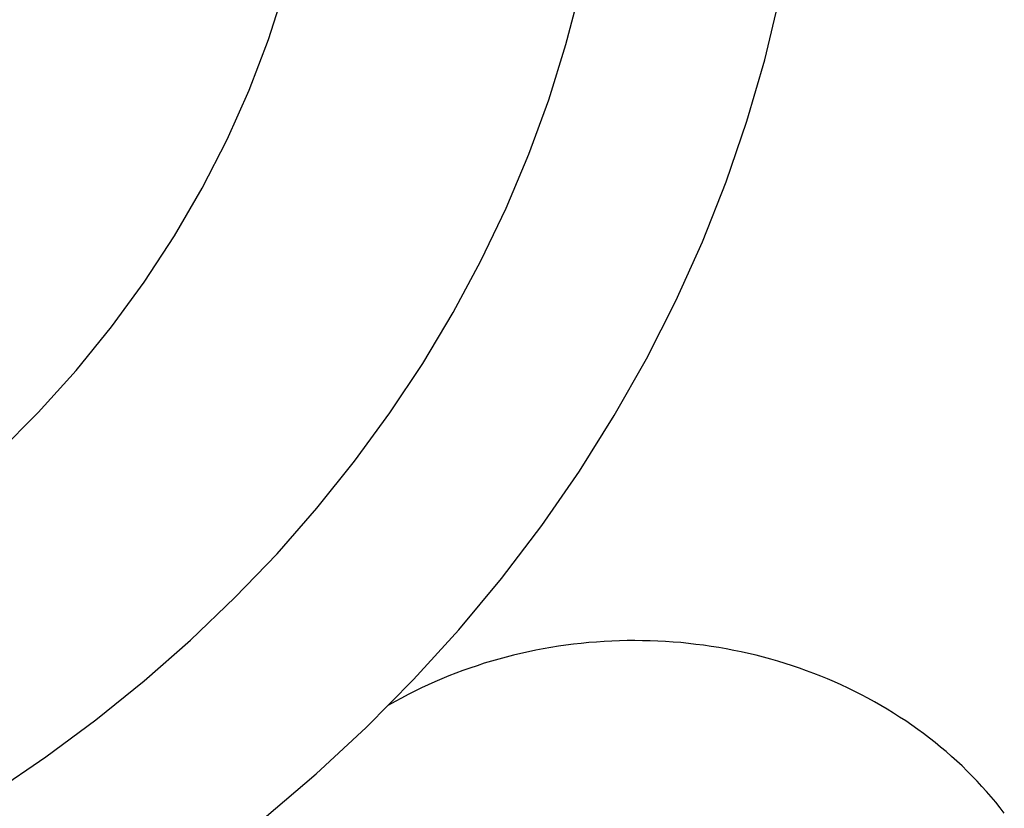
# Model space of a CAD drawing. Extents: x 1107 to 4046, y 937 to 3355.
# Tile 359 of 656: x 2152.49 to 2158.72, y 2654.31 to 2659.3. Entities that reach past the tile are written whole.
import ezdxf

# ---------------------------------------------------------------- set-up
doc = ezdxf.new("R2010")
doc.units = 0
doc.layers.add('KF_VIDA_L___C_REAR', color=7, linetype='CONTINUOUS')

# ---------------------------------------------------------------- blocks, each defined once
blk = doc.blocks.new('KF_VIDA_L___C_REAR')
at = {"layer": 'KF_VIDA_L___C_REAR'}
for points in [[(-34.7798, 963.819, 0), (-34.3897, 964.034, 0), (-34.0104, 964.264, 0), (-33.6427, 964.507, 0), (-33.287, 964.763, 0), (-32.9441, 965.032, 0), (-32.6146, 965.314, 0), (-32.299, 965.607, 0), (-31.998, 965.911, 0), (-31.712, 966.226, 0), (-31.4415, 966.551, 0), (-31.1871, 966.886, 0), (-30.9491, 967.23, 0), (-30.7281, 967.582, 0), (-30.5243, 967.941, 0), (-30.3382, 968.308, 0), (-30.1701, 968.682, 0), (-30.0202, 969.061, 0), (-29.8889, 969.445, 0), (-29.7764, 969.834, 0), (-29.6828, 970.226, 0)], [(-34.6549, 965.198, 0), (-34.3259, 965.421, 0), (-34.0082, 965.656, 0), (-33.7025, 965.902, 0), (-33.4093, 966.16, 0), (-33.1291, 966.429, 0), (-32.8624, 966.707, 0), (-32.6097, 966.995, 0), (-32.3716, 967.293, 0), (-32.1483, 967.599, 0), (-31.9405, 967.912, 0), (-31.7483, 968.234, 0), (-31.5722, 968.562, 0), (-31.4125, 968.896, 0), (-31.2695, 969.236, 0), (-31.1434, 969.581, 0), (-31.0345, 969.931, 0), (-30.943, 970.284, 0)], [(-34.628, 967.347, 0), (-34.3739, 967.602, 0), (-34.1346, 967.867, 0), (-33.9106, 968.143, 0), (-33.7025, 968.427, 0), (-33.5108, 968.72, 0), (-33.3359, 969.021, 0), (-33.1783, 969.329, 0), (-33.0383, 969.643, 0), (-32.9162, 969.963, 0), (-32.8125, 970.288, 0)], [(-28.2601, 965.064, 0), (-28.2871, 965.099, 0), (-28.3148, 965.133, 0), (-28.3432, 965.167, 0), (-28.3723, 965.201, 0), (-28.4021, 965.234, 0), (-28.4325, 965.267, 0), (-28.4636, 965.299, 0), (-28.4953, 965.331, 0), (-28.5277, 965.363, 0), (-28.5606, 965.394, 0), (-28.5942, 965.424, 0), (-28.6284, 965.454, 0), (-28.6632, 965.483, 0), (-28.6986, 965.512, 0), (-28.7345, 965.54, 0), (-28.771, 965.568, 0), (-28.8081, 965.595, 0), (-28.8457, 965.622, 0), (-28.8838, 965.648, 0), (-28.9224, 965.673, 0), (-28.9616, 965.698, 0), (-29.0012, 965.723, 0), (-29.0413, 965.746, 0), (-29.0819, 965.77, 0), (-29.123, 965.792, 0), (-29.1645, 965.814, 0), (-29.2064, 965.835, 0), (-29.2487, 965.856, 0), (-29.2915, 965.876, 0), (-29.3346, 965.895, 0), (-29.3781, 965.914, 0), (-29.422, 965.932, 0), (-29.4663, 965.949, 0), (-29.5109, 965.966, 0), (-29.5558, 965.982, 0), (-29.601, 965.997, 0), (-29.6465, 966.012, 0), (-29.6923, 966.026, 0), (-29.7384, 966.039, 0), (-29.7848, 966.052, 0), (-29.8314, 966.064, 0), (-29.8782, 966.075, 0), (-29.9252, 966.085, 0), (-29.9725, 966.095, 0), (-30.0199, 966.104, 0), (-30.0675, 966.113, 0), (-30.1153, 966.12, 0), (-30.1632, 966.127, 0), (-30.2113, 966.133, 0), (-30.2594, 966.139, 0), (-30.3077, 966.144, 0), (-30.3561, 966.148, 0), (-30.4045, 966.151, 0), (-30.453, 966.154, 0), (-30.5015, 966.155, 0), (-30.5501, 966.156, 0), (-30.5986, 966.157, 0), (-30.6472, 966.157, 0), (-30.6958, 966.155, 0), (-30.7443, 966.154, 0), (-30.7928, 966.151, 0), (-30.8412, 966.148, 0), (-30.8896, 966.144, 0), (-30.9378, 966.139, 0), (-30.986, 966.134, 0), (-31.0341, 966.128, 0), (-31.082, 966.121, 0), (-31.1298, 966.113, 0), (-31.1774, 966.105, 0), (-31.2248, 966.096, 0), (-31.2721, 966.086, 0), (-31.3191, 966.076, 0), (-31.366, 966.064, 0), (-31.4126, 966.053, 0), (-31.459, 966.04, 0), (-31.5051, 966.027, 0), (-31.5509, 966.013, 0), (-31.5964, 965.998, 0), (-31.6417, 965.983, 0), (-31.6866, 965.967, 0), (-31.7312, 965.95, 0), (-31.7755, 965.933, 0), (-31.8194, 965.915, 0), (-31.8629, 965.896, 0), (-31.9061, 965.877, 0), (-31.9489, 965.857, 0), (-31.9912, 965.836, 0), (-32.0332, 965.815, 0), (-32.0747, 965.793, 0), (-32.1158, 965.771, 0), (-32.1564, 965.748, 0)]]:
    blk.add_polyline3d(points, dxfattribs=at)

msp = doc.modelspace()

# ---------------------------------------------------------------- block references
at = {"layer": 'KF_VIDA_L___C_REAR'}
msp.add_blockref('KF_VIDA_L___C_REAR', (2186.9791, 1689.2132), dxfattribs=at)

doc.saveas('drawing.dxf')
